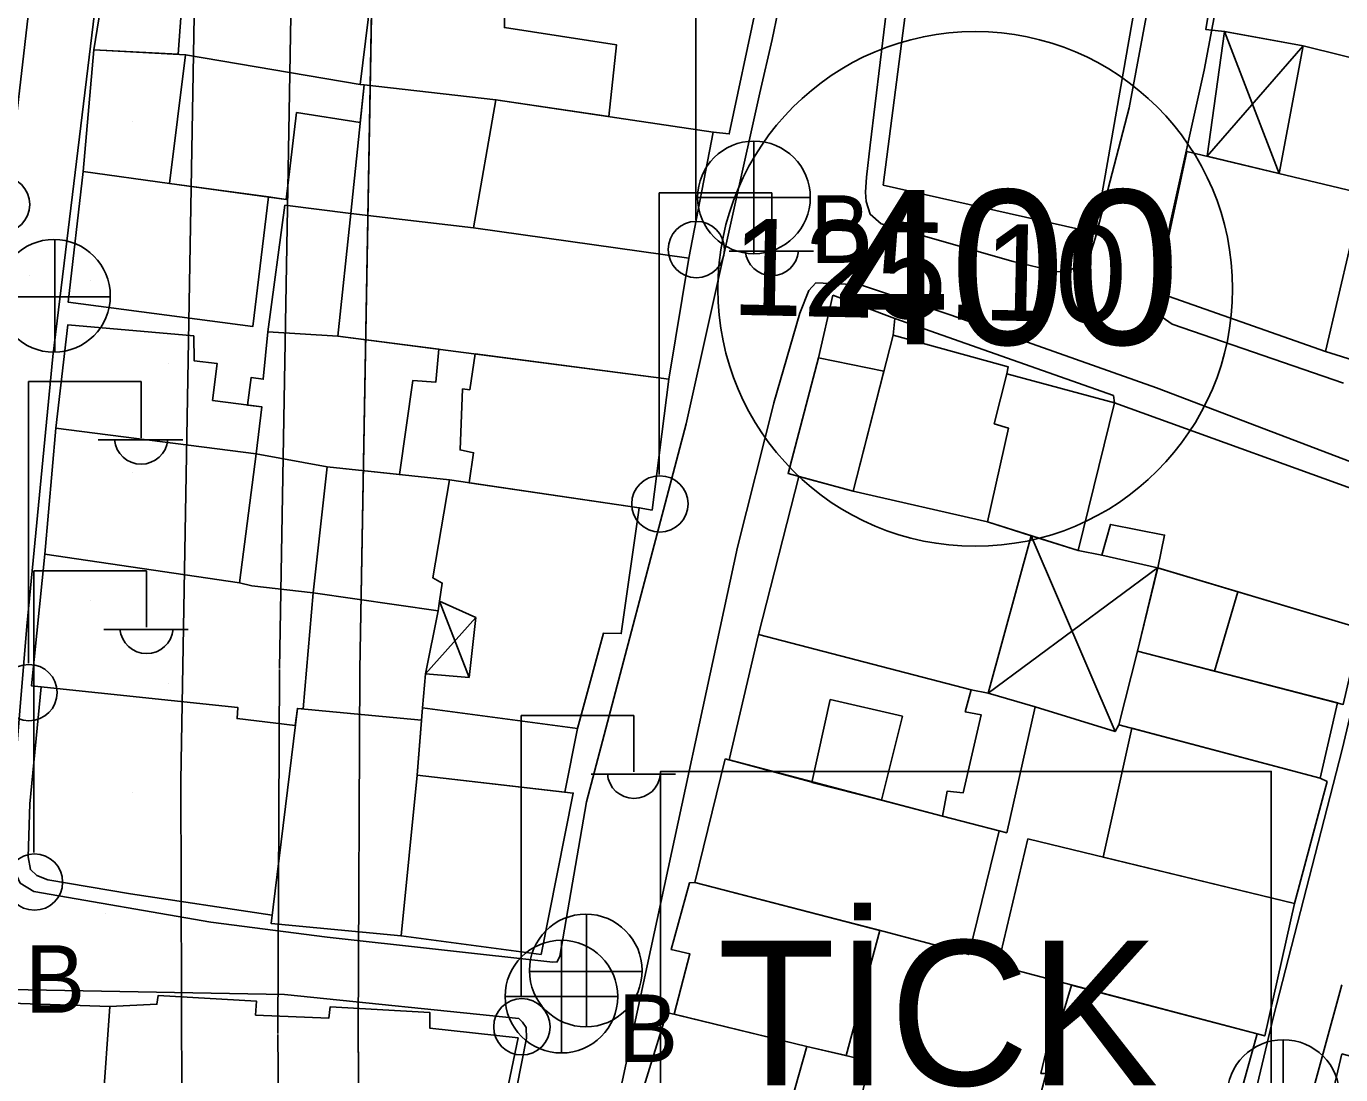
# Model space of a CAD drawing. Extents: x 417997 to 421451, y 4451742 to 4455216.
# Drawn here: x 420169 to 420250.6, y 4452605.3 to 4452670.4 of the extents above; entities that cross this region are included whole.
import ezdxf

# ---------------------------------------------------------------- set-up
doc = ezdxf.new("R2010")
doc.units = 0
for name, color, linetype in [('ADAKENARI', 7, 'Continuous'), ('B_Mesken', 7, 'Continuous'), ('B_Sundurma', 7, 'Continuous'), ('B_Teras', 7, 'Continuous'), ('Default', 7, 'Continuous'), ('KALDIRIM', 7, 'Continuous'), ('LJ_SEMBOL', 7, 'Continuous'), ('PL_AYA_PARK_DINLENME', 7, 'Continuous'), ('PL_TİCK', 7, 'Continuous'), ('S_Elektrik_Diregi', 7, 'Continuous'), ('S_Rogar_Kapagi', 7, 'Continuous'), ('S_Rogar_Kapagi_Buski', 7, 'Continuous'), ('Sinir_Cit_bir_taraf', 7, 'Continuous'), ('Sinir_Duvar_tek_tarafa_ait', 7, 'Continuous'), ('SM_TAKS', 7, 'Continuous'), ('TR_PARKALANI', 7, 'Continuous'), ('TR_TİCK', 7, 'Continuous'), ('Y_Yol_Kotu', 7, 'Continuous'), ('Yol_Sose', 7, 'Continuous')]:
    doc.layers.add(name, color=color, linetype=linetype)

# ---------------------------------------------------------------- blocks, each defined once
blk = doc.blocks.new('POINT_DISPLAY')
at = {"layer": 'Default'}
blk.add_line((0, 0), (0, 0), dxfattribs=at)

msp = doc.modelspace()

# ---------------------------------------------------------------- linework, layer by layer
at = {"layer": 'ADAKENARI'}
for p, q in [((420189.699, 4452630.41), (420191.807, 4452749.838)), ((420189.699, 4452630.41), (420191.807, 4452749.838)), ((420180.776, 4452748.144), (420178.576, 4452623.543)), ((420180.776, 4452748.144), (420178.576, 4452623.543)), ((420189.699, 4452630.41), (420189.599, 4452607.801)), ((420189.699, 4452630.41), (420189.599, 4452607.801)), ((420178.576, 4452623.543), (420178.651, 4452601.884)), ((420178.576, 4452623.543), (420178.651, 4452601.884)), ((420189.767, 4452589.002), (420189.599, 4452607.801)), ((420189.767, 4452589.002), (420189.599, 4452607.801))]:
    msp.add_line(p, q, dxfattribs=at)
at = {"layer": 'B_Mesken'}
for points in [[(420226.853, 4452696.405), (420241.713, 4452693.717), (420235.37, 4452657.559), (420222.216, 4452660.531)], [(420254.955, 4452675.744), (420243.552, 4452678.237), (420242.257, 4452670.197), (420243.417, 4452670.08), (420248.293, 4452669.176), (420253.232, 4452667.956)], [(420178.985, 4452676.602), (420178.417, 4452668.659), (420173.172, 4452668.941), (420174.489, 4452677.057)], [(420189.726, 4452666.787), (420190.714, 4452674.874), (420198.691, 4452673.767), (420198.676, 4452670.32), (420205.648, 4452669.241), (420205.16, 4452664.793), (420198.156, 4452665.832), (420189.962, 4452666.751)], [(420177.874, 4452660.64), (420172.511, 4452661.368), (420173.172, 4452668.941), (420178.879, 4452668.634), (420189.726, 4452666.787), (420189.962, 4452666.751), (420189.722, 4452664.426), (420185.775, 4452665.032), (420185.124, 4452659.646), (420184.021, 4452659.797)], [(420189.14, 4452658.771), (420189.962, 4452666.751), (420198.156, 4452665.832), (420196.767, 4452657.87)], [(420196.767, 4452657.87), (420198.156, 4452665.832), (420211.653, 4452663.829), (420210.142, 4452656)], [(420239.198, 4452653.879), (420241.077, 4452662.623), (420251.972, 4452660.013), (420249.681, 4452650.186)], [(420184.021, 4452659.797), (420183.048, 4452651.742), (420171.579, 4452653.269), (420172.511, 4452661.368), (420177.874, 4452660.64)], [(420249.681, 4452650.186), (420251.972, 4452660.013), (420257.578, 4452658.726), (420261.547, 4452657.815), (420259.178, 4452647.17), (420254.103, 4452648.526), (420254.118, 4452648.813)], [(420183.975, 4452651.412), (420185.044, 4452659.277), (420189.14, 4452658.771), (420188.322, 4452651.147)], [(420210.142, 4452656), (420208.901, 4452648.479), (420188.322, 4452651.147), (420189.14, 4452658.771), (420196.767, 4452657.87)], [(420219.077, 4452653.684), (420222.937, 4452652.246), (420236.505, 4452647.452), (420236.584, 4452647.005), (420234.325, 4452637.827), (420228.685, 4452639.602), (420220.349, 4452641.517), (420216.302, 4452642.615), (420218.196, 4452649.799)], [(420170.82, 4452645.435), (420171.559, 4452651.845), (420179.382, 4452651.163), (420179.402, 4452649.616), (420180.829, 4452649.456), (420180.554, 4452647.151), (420183.614, 4452646.751), (420183.254, 4452643.841)], [(420182.728, 4452646.867), (420182.946, 4452648.571), (420183.698, 4452648.473), (420183.975, 4452651.412), (420188.322, 4452651.147), (420194.616, 4452650.331), (420194.425, 4452648.297), (420192.994, 4452648.399), (420192.165, 4452642.551), (420187.672, 4452643.031), (420183.254, 4452643.841), (420183.614, 4452646.751)], [(420196.485, 4452642.039), (420196.765, 4452643.899), (420195.931, 4452644.075), (420196.079, 4452647.867), (420196.529, 4452647.82), (420196.866, 4452650.039), (420208.901, 4452648.479), (420207.849, 4452640.345), (420207.051, 4452640.482)], [(420253.985, 4452640.704), (420236.584, 4452647.005), (420234.325, 4452637.827), (420235.782, 4452637.54), (420236.337, 4452639.451), (420239.691, 4452638.784), (420239.262, 4452636.756), (420251.875, 4452632.978)], [(420170.14, 4452637.594), (420170.82, 4452645.435), (420183.254, 4452643.841), (420182.225, 4452635.821)], [(420194.64, 4452634.688), (420194.568, 4452634.088), (420186.803, 4452635.209), (420187.672, 4452643.031), (420195.262, 4452642.219), (420194.24, 4452636.13), (420194.815, 4452635.804)], [(420193.586, 4452628.054), (420193.768, 4452630.168), (420196.482, 4452629.945), (420196.903, 4452633.667), (420194.64, 4452634.688), (420194.815, 4452635.804), (420194.24, 4452636.13), (420195.262, 4452642.219), (420207.051, 4452640.482), (420205.941, 4452632.665), (420204.841, 4452632.7), (420203.209, 4452626.763)], [(420214.453, 4452632.605), (420216.959, 4452642.436), (420220.349, 4452641.517), (420228.685, 4452639.602), (420231.409, 4452638.745), (420228.719, 4452628.97), (420227.666, 4452629.18)], [(420186.181, 4452627.991), (420186.803, 4452635.209), (420182.992, 4452635.635), (420182.225, 4452635.821), (420170.14, 4452637.594), (420169.311, 4452629.422), (420182.12, 4452628.078), (420182.071, 4452627.39), (420185.69, 4452626.952), (420185.821, 4452628.025)], [(420239.256, 4452636.757), (420237.997, 4452631.569), (420250.789, 4452628.267), (420251.875, 4452632.978)], [(420212.641, 4452624.819), (420214.453, 4452632.605), (420227.666, 4452629.18), (420227.304, 4452627.804), (420228.3, 4452627.612), (420227.171, 4452622.77), (420226.191, 4452622.884), (420225.901, 4452621.332)], [(420250.427, 4452628.36), (420249.342, 4452623.687), (420236.84, 4452626.998), (420237.998, 4452631.569)], [(420228.738, 4452628.966), (420231.651, 4452628.119), (420229.88, 4452620.296), (420229.417, 4452620.424), (420225.901, 4452621.332), (420226.191, 4452622.884), (420227.171, 4452622.77), (420228.3, 4452627.612), (420227.304, 4452627.804), (420227.666, 4452629.18)], [(420193.527, 4452627.286), (420185.821, 4452628.025), (420184.195, 4452614.658), (420192.26, 4452613.886), (420193.263, 4452623.867)], [(420193.263, 4452623.867), (420193.586, 4452628.054), (420203.209, 4452626.763), (420202.434, 4452622.82)], [(420237.648, 4452626.784), (420235.88, 4452618.777), (420247.764, 4452615.895), (420249.776, 4452623.473), (420249.342, 4452623.687)], [(420212.399, 4452624.885), (420217.931, 4452623.388), (420222.099, 4452622.312), (420225.901, 4452621.332), (420229.417, 4452620.424), (420227.522, 4452612.726), (420226.955, 4452612.928), (420222.275, 4452614.16), (420210.503, 4452617.201)], [(420200.966, 4452612.733), (420202.958, 4452622.76), (420193.263, 4452623.867), (420192.26, 4452613.886)], [(420231.188, 4452619.914), (420229.327, 4452612.04), (420245.909, 4452607.673), (420247.764, 4452615.895)], [(420209.217, 4452609.024), (420210.204, 4452612.78), (420209.029, 4452613.038), (420210.17, 4452617.183), (420210.503, 4452617.201), (420221.998, 4452614.231), (420219.902, 4452606.448), (420217.471, 4452607.021)], [(420231.86, 4452603.568), (420232.333, 4452605.33), (420232.005, 4452605.343), (420232.882, 4452609.082), (420233.319, 4452608.872), (420233.903, 4452610.835), (420245.441, 4452607.796), (420243.381, 4452600.406)], [(420167.634, 4452601.452), (420173.486, 4452600.978), (420173.745, 4452603.37), (420174.166, 4452609.509), (420156.861, 4452610.088), (420156.951, 4452602.16), (420159.889, 4452602.02)], [(420179.346, 4452600.419), (420197.638, 4452598.431), (420199.526, 4452607.553), (420194.051, 4452608.155), (420194.049, 4452609.119), (420187.859, 4452609.489), (420187.764, 4452608.774), (420183.223, 4452608.966), (420183.284, 4452609.827), (420177.181, 4452610.188), (420177.09, 4452609.646), (420174.166, 4452609.509), (420173.745, 4452603.37), (420173.486, 4452600.978)], [(420208.761, 4452609.134), (420217.471, 4452607.021), (420221.387, 4452606.097), (420219.519, 4452598.223), (420218.729, 4452598.417), (420215.297, 4452599.304), (420210.315, 4452600.592), (420206.444, 4452601.639)], [(420250.693, 4452606.557), (420248.94, 4452599.087), (420263.823, 4452594.792), (420265.854, 4452602.484)]]:
    msp.add_lwpolyline(points, close=True, dxfattribs=at)
at = {"layer": 'B_Sundurma'}
for p, q in [((420246.814, 4452661.248), (420243.417, 4452670.08)), ((420248.293, 4452669.176), (420242.337, 4452662.321)), ((420236.61, 4452626.581), (420231.409, 4452638.745)), ((420239.256, 4452636.757), (420228.719, 4452628.97)), ((420194.64, 4452634.688), (420196.482, 4452629.945)), ((420193.768, 4452630.168), (420196.903, 4452633.667))]:
    msp.add_line(p, q, dxfattribs=at)
for points in [[(420246.814, 4452661.248), (420248.293, 4452669.176), (420245.804, 4452669.637), (420243.417, 4452670.08), (420242.337, 4452662.321)], [(420231.651, 4452628.119), (420236.61, 4452626.581), (420236.84, 4452626.998), (420237.997, 4452631.569), (420239.256, 4452636.757), (420235.782, 4452637.54), (420234.325, 4452637.827), (420231.409, 4452638.745), (420228.719, 4452628.97)], [(420193.768, 4452630.168), (420194.568, 4452634.088), (420194.64, 4452634.688), (420196.903, 4452633.667), (420196.482, 4452629.945)]]:
    msp.add_lwpolyline(points, close=True, dxfattribs=at)
at = {"layer": 'B_Teras'}
for points in [[(420177.874, 4452660.64), (420178.879, 4452668.634), (420189.726, 4452666.787), (420189.962, 4452666.751), (420189.722, 4452664.426), (420185.775, 4452665.032), (420185.124, 4452659.646)], [(420222.82, 4452651.208), (420222.937, 4452652.246), (420236.505, 4452647.452), (420236.584, 4452647.005), (420229.883, 4452648.801), (420229.977, 4452649.241), (420222.82, 4452651.208)], [(420222.82, 4452651.208), (420220.349, 4452641.517), (420228.685, 4452639.602), (420229.987, 4452645.439), (420229.11, 4452645.703), (420229.883, 4452648.801), (420229.977, 4452649.241)], [(420218.196, 4452649.799), (420216.302, 4452642.615), (420220.349, 4452641.517), (420222.249, 4452648.969)], [(420229.883, 4452648.801), (420236.584, 4452647.005), (420234.325, 4452637.827), (420228.685, 4452639.602), (420229.987, 4452645.439), (420229.11, 4452645.703)], [(420242.778, 4452630.335), (420244.229, 4452635.268), (420239.262, 4452636.756), (420237.997, 4452631.569)], [(420218.924, 4452628.573), (420223.4, 4452627.535), (420222.099, 4452622.312), (420217.774, 4452623.428)], [(420217.471, 4452607.021), (420221.387, 4452606.097), (420219.519, 4452598.223), (420218.729, 4452598.417), (420215.297, 4452599.304)]]:
    msp.add_lwpolyline(points, close=True, dxfattribs=at)
at = {"layer": 'KALDIRIM'}
for p, q in [((420184.699, 4452630.498), (420186.957, 4452758.346)), ((420184.699, 4452630.498), (420186.957, 4452758.346)), ((420184.699, 4452630.432), (420184.599, 4452607.824)), ((420184.699, 4452630.432), (420184.599, 4452607.824)), ((420184.769, 4452588.686), (420184.599, 4452607.757)), ((420184.769, 4452588.686), (420184.599, 4452607.757))]:
    msp.add_line(p, q, dxfattribs=at)
at = {"layer": 'LJ_SEMBOL'}
msp.add_lwpolyline([(420208.378, 4452624.107), (420246.31, 4452624.107), (420246.31, 4452595.169), (420208.378, 4452595.169)], close=True, dxfattribs=at)
msp.add_lwpolyline([(420208.378, 4452624.107), (420246.31, 4452624.107), (420246.31, 4452595.169), (420208.378, 4452595.169)], close=True, dxfattribs=at)
at = {"layer": 'PL_AYA_PARK_DINLENME'}
for p, q in [((420178.576, 4452623.543), (420180.776, 4452748.144)), ((420178.576, 4452623.543), (420180.776, 4452748.144)), ((420178.651, 4452601.884), (420178.576, 4452623.543)), ((420178.651, 4452601.884), (420178.576, 4452623.543))]:
    msp.add_line(p, q, dxfattribs=at)
at = {"layer": 'PL_TİCK'}
msp.add_lwpolyline([(420253.703, 4452650.28), (420268.165, 4452767.263), (420262.235, 4452772.505), (420196.745, 4452756.055), (420191.807, 4452749.838), (420189.699, 4452630.41), (420189.599, 4452607.801), (420189.767, 4452589.002), (420190.028, 4452586.79), (420276.745, 4452528.455)], dxfattribs=at)
msp.add_lwpolyline([(420253.703, 4452650.28), (420268.165, 4452767.263), (420262.235, 4452772.505), (420196.745, 4452756.055), (420191.807, 4452749.838), (420189.699, 4452630.41), (420189.599, 4452607.801), (420189.767, 4452589.002), (420190.028, 4452586.79), (420276.745, 4452528.455)], dxfattribs=at)
at = {"layer": 'S_Elektrik_Diregi'}
for p, q in [((420210.565, 4452658.361), (420210.565, 4452675.861)), ((420208.298, 4452642.559), (420208.298, 4452660.059)), ((420208.298, 4452660.059), (420215.298, 4452660.059)), ((420215.298, 4452656.559), (420215.298, 4452660.059)), ((420212.638, 4452656.419), (420217.888, 4452656.419)), ((420169.112, 4452630.839), (420169.112, 4452648.339)), ((420169.112, 4452648.339), (420176.112, 4452648.339)), ((420176.112, 4452644.839), (420176.112, 4452648.339)), ((420173.452, 4452644.699), (420178.702, 4452644.699)), ((420169.453, 4452619.069), (420169.453, 4452636.569)), ((420169.453, 4452636.569), (420176.453, 4452636.569)), ((420176.453, 4452633.069), (420176.453, 4452636.569)), ((420173.793, 4452632.929), (420179.043, 4452632.929)), ((420199.726, 4452610.077), (420199.726, 4452627.577)), ((420199.726, 4452627.577), (420206.726, 4452627.577)), ((420206.726, 4452624.077), (420206.726, 4452627.577)), ((420204.066, 4452623.937), (420209.317, 4452623.937))]:
    msp.add_line(p, q, dxfattribs=at)
for centre in [(420167.445, 4452659.322), (420210.601, 4452656.526), (420208.334, 4452640.723), (420169.148, 4452629.003), (420169.489, 4452617.233), (420199.762, 4452608.242)]:
    msp.add_circle(centre, 1.75, dxfattribs=at)
for centre in [(420215.298, 4452656.571), (420176.113, 4452644.852), (420176.453, 4452633.082), (420206.727, 4452624.09)]:
    msp.add_arc(centre, 1.658, 184.83843, 355.14641, dxfattribs=at)
at = {"layer": 'S_Rogar_Kapagi'}
for p, q in [((420170.753, 4452650.122), (420170.753, 4452657.122)), ((420167.183, 4452653.587), (420174.184, 4452653.587)), ((420203.786, 4452608.209), (420203.786, 4452615.209)), ((420200.216, 4452611.674), (420207.216, 4452611.674))]:
    msp.add_line(p, q, dxfattribs=at)
for centre in [(420170.7, 4452653.651), (420203.733, 4452611.737)]:
    msp.add_circle(centre, 3.5, dxfattribs=at)
at = {"layer": 'S_Rogar_Kapagi_Buski'}
for p, q in [((420214.181, 4452663.265), (420214.181, 4452656.265)), ((420210.681, 4452659.765), (420217.681, 4452659.765)), ((420202.221, 4452613.615), (420202.221, 4452606.615)), ((420198.721, 4452610.115), (420205.721, 4452610.115)), ((420247.061, 4452607.435), (420247.061, 4452600.435))]:
    msp.add_line(p, q, dxfattribs=at)
for centre in [(420214.181, 4452659.765), (420202.221, 4452610.115), (420247.061, 4452603.935)]:
    msp.add_circle(centre, 3.5, dxfattribs=at)
at = {"layer": 'Sinir_Cit_bir_taraf'}
msp.add_lwpolyline([(420184.258, 4452615.179), (420175.452, 4452616.502), (420170.316, 4452617.364), (420169.633, 4452617.638), (420169.233, 4452618.005), (420169.089, 4452618.796), (420169.202, 4452622.085), (420169.902, 4452629.36)], dxfattribs=at)
at = {"layer": 'Sinir_Duvar_tek_tarafa_ait'}
msp.add_lwpolyline([(420214.316, 4452671.592), (420212.645, 4452663.712), (420211.653, 4452663.829)], dxfattribs=at)
at = {"layer": 'SM_TAKS'}
msp.add_circle((420227.925, 4452654.081), 15.988, dxfattribs=at)
msp.add_circle((420227.925, 4452654.081), 15.988, dxfattribs=at)
at = {"layer": 'TR_TİCK'}
for points in [[(420253.703, 4452650.28), (420268.165, 4452767.263), (420262.235, 4452772.505), (420196.745, 4452756.055), (420191.807, 4452749.838), (420189.699, 4452630.41), (420189.599, 4452607.801), (420189.767, 4452589.002), (420190.028, 4452586.79), (420276.745, 4452528.455)], [(420253.703, 4452650.28), (420268.165, 4452767.263), (420262.235, 4452772.505), (420196.745, 4452756.055), (420191.807, 4452749.838), (420189.699, 4452630.41), (420189.599, 4452607.801), (420189.767, 4452589.002), (420190.028, 4452586.79), (420276.745, 4452528.455)], [(420208.378, 4452595.169), (420208.378, 4452624.107), (420246.31, 4452624.107), (420246.31, 4452595.169), (420208.378, 4452595.169)], [(420208.378, 4452595.169), (420208.378, 4452624.107), (420246.31, 4452624.107), (420246.31, 4452595.169), (420208.378, 4452595.169)]]:
    msp.add_lwpolyline(points, dxfattribs=at)
for start, end in [(0, 180), (0, 180), (180, 0), (180, 0)]:
    msp.add_arc((420227.925, 4452654.081), 15.988, start, end, dxfattribs=at)
at = {"layer": 'Yol_Sose'}
for points in [[(420166.662, 4452760.942), (420169.623, 4452761.596), (420171.093, 4452761.72), (420172.372, 4452761.714), (420174.701, 4452761.387), (420175.829, 4452761.131), (420177.016, 4452760.636), (420177.884, 4452759.94), (420178.437, 4452758.914), (420177.346, 4452742.753), (420175.856, 4452728.502), (420174.112, 4452713.403), (420172.26, 4452697.842), (420170.729, 4452684.135), (420169.226, 4452672.164), (420167.84, 4452660.097), (420166.033, 4452644.907), (420165.203, 4452634.907), (420164.624, 4452622.77), (420164.052, 4452616.957), (420163.481, 4452615.484), (420157.434, 4452614.113), (420147.756, 4452613.192), (420136.716, 4452610.938)], [(420253.534, 4452691.993), (420248.674, 4452693.063), (420247.765, 4452693.064), (420247.083, 4452692.658), (420246.664, 4452692.073), (420244.64, 4452680.889), (420242.143, 4452667.672), (420240.045, 4452658.242), (420239.229, 4452653.837), (420239.213, 4452653.017), (420239.529, 4452652.321), (420240.149, 4452651.891), (420250.793, 4452648.222)], [(420198.487, 4452683.697), (420175.952, 4452685.097), (420175.109, 4452684.742), (420174.62, 4452684.238), (420173.84, 4452676.339), (420170.63, 4452649.887), (420169.016, 4452633.124), (420167.947, 4452620.097), (420167.977, 4452618.885), (420168.208, 4452618.038), (420168.597, 4452617.165), (420169.45, 4452616.638), (420180.446, 4452614.745), (420187.671, 4452613.813), (420201.677, 4452612.258), (420201.962, 4452612.267), (420202.119, 4452612.627), (420203.787, 4452622.218), (420209.968, 4452645.694)], [(420222.642, 4452673.314), (420221.394, 4452663.007), (420221.179, 4452661.019), (420221.108, 4452660.096), (420221.149, 4452659.518), (420221.395, 4452658.721), (420222.081, 4452658.122), (420230.281, 4452655.786), (420232.918, 4452655.161), (420233.528, 4452655.15), (420233.871, 4452655.258), (420234.684, 4452655.734), (420235.111, 4452656.365), (420235.384, 4452657.214), (420237.496, 4452665.33), (420240.323, 4452680.536)], [(420215.666, 4452671.269), (420215.304, 4452669.583)], [(420215.304, 4452669.583), (420214.551, 4452666.266)], [(420214.551, 4452666.266), (420209.968, 4452645.694)], [(420215.413, 4452647.009), (420217.037, 4452652.569), (420217.59, 4452653.992), (420218.028, 4452654.462), (420220.798, 4452654.335)], [(420216.405, 4452582.117), (420233.137, 4452576.695), (420234.918, 4452576.503), (420236.154, 4452576.515), (420237.403, 4452576.72), (420238.296, 4452577.405), (420239.138, 4452578.41), (420242.546, 4452592.419), (420246.445, 4452608.886), (420250.719, 4452625.468), (420253.839, 4452638.658), (420254.451, 4452641.067), (420254.406, 4452641.705), (420254.013, 4452642.244), (420253.439, 4452642.507), (420239.189, 4452647.935), (420226.433, 4452652.457), (420220.798, 4452654.335)], [(420213.154, 4452638.034), (420215.41, 4452646.994)], [(420215.41, 4452646.994), (420215.413, 4452647.009)], [(420203.967, 4452585.083), (420202.155, 4452585.608), (420202.014, 4452585.786), (420201.943, 4452586.017), (420213.154, 4452638.034)], [(420170.346, 4452580.993), (420155.898, 4452582.337), (420155.667, 4452582.444), (420155.51, 4452582.636), (420155.658, 4452594.606), (420155.997, 4452610.276), (420156.575, 4452610.773), (420185.013, 4452610.254), (420199.582, 4452608.754), (420199.811, 4452608.531), (420200.022, 4452608.193), (420200.052, 4452607.53), (420198.512, 4452599.77), (420195.009, 4452585.685)], [(420250.692, 4452610.855), (420246.125, 4452594.093), (420241.683, 4452576.047), (420240.872, 4452573.304), (420240.454, 4452572.3), (420239.765, 4452571.668), (420238.913, 4452571.532), (420237.989, 4452571.629), (420214.747, 4452578.048)]]:
    msp.add_lwpolyline(points, dxfattribs=at)

# ---------------------------------------------------------------- block references
at = {"layer": 'TR_PARKALANI', "xscale": 0.1, "yscale": 0.10000000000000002}
for p in [(420175.595, 4452664.506), (420175.595, 4452664.506), (420169.202, 4452654.917), (420169.202, 4452654.917), (420172.955, 4452654.579), (420172.955, 4452654.579), (420177.798, 4452649.449), (420177.798, 4452649.449), (420175.595, 4452642.695), (420175.595, 4452642.695), (420169.202, 4452635.046), (420169.202, 4452635.046), (420172.955, 4452634.709), (420172.955, 4452634.709), (420177.798, 4452629.578), (420177.798, 4452629.578), (420175.595, 4452622.824), (420175.595, 4452622.824), (420170.169, 4452615.618), (420170.169, 4452615.618), (420173.922, 4452615.28), (420173.922, 4452615.28), (420178.765, 4452610.15), (420178.765, 4452610.15)]:
    msp.add_blockref('POINT_DISPLAY', p, dxfattribs=at)

# ---------------------------------------------------------------- texts
at = {"layer": 'LJ_SEMBOL'}
msp.add_text('TİCK', height=9, dxfattribs=at).set_placement((420211.895, 4452604.598))
msp.add_text('TİCK', height=9, dxfattribs=at).set_placement((420211.895, 4452604.598))
at = {"layer": 'S_Rogar_Kapagi_Buski'}
for p in [(420217.681, 4452655.7), (420168.892, 4452609.11), (420205.721, 4452606.05)]:
    msp.add_text('B', height=4.2, dxfattribs=at).set_placement(p)
at = {"layer": 'SM_TAKS'}
msp.add_text('400', height=9.5928, dxfattribs=at).set_placement((420219.236, 4452650.63))
msp.add_text('400', height=9.5928, dxfattribs=at).set_placement((420219.236, 4452650.63))
at = {"layer": 'Y_Yol_Kotu'}
msp.add_text('125.10 ', height=6, rotation=358.77316, dxfattribs=at).set_placement((420212.739, 4452652.479))

doc.saveas('drawing.dxf')
